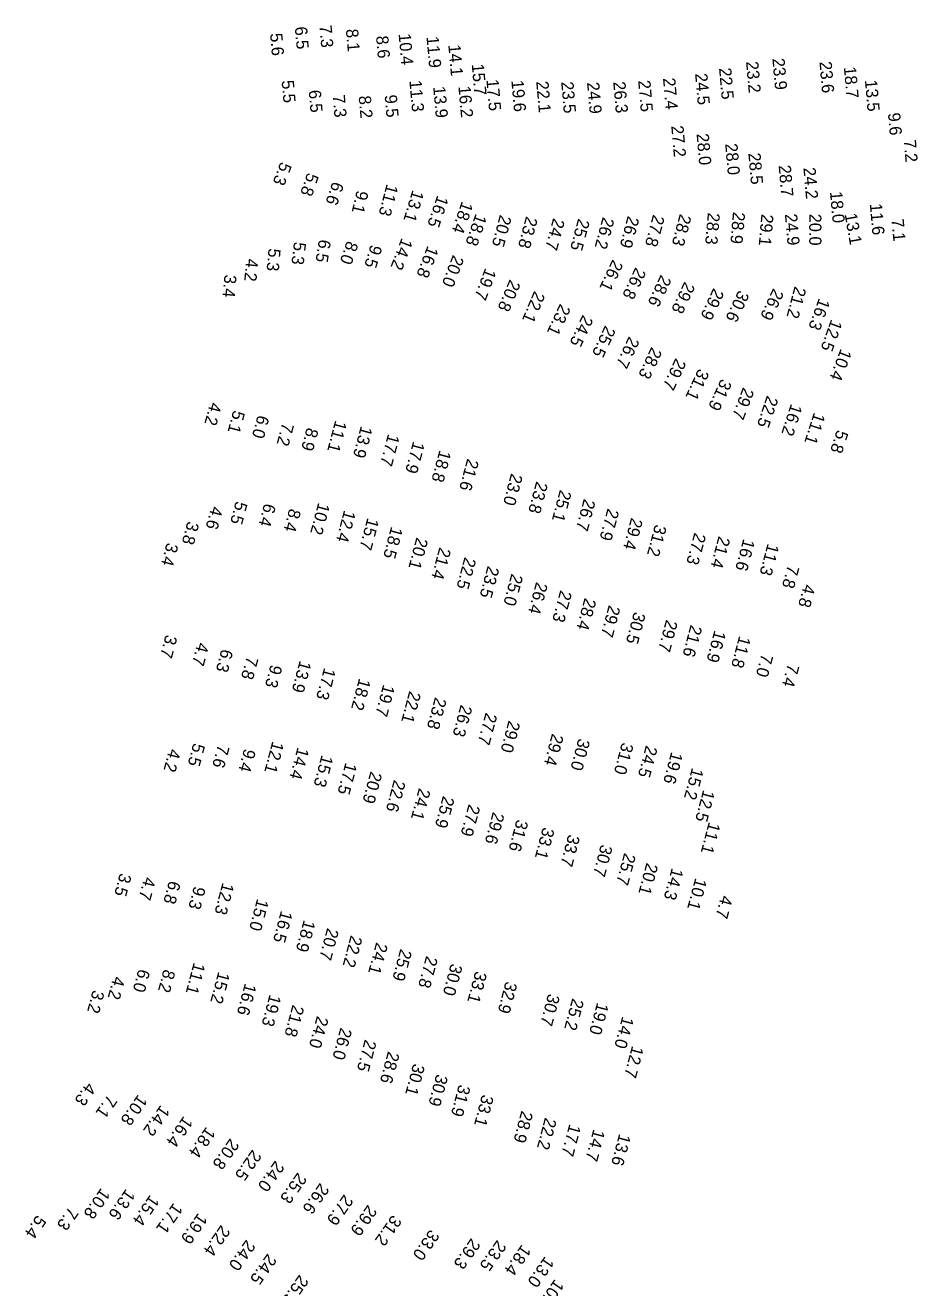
# Model space of a CAD drawing. Extents: x 1023796 to 1112670, y 656573 to 837340.
# Drawn here: x 1037673 to 1038038, y 781821 to 782337 of the extents above; entities that cross this region are included whole.
import ezdxf

# ---------------------------------------------------------------- set-up
doc = ezdxf.new("R2010")
doc.units = 0
doc.layers.add('V-TOPO-SOUN', color=7, linetype='Continuous')

msp = doc.modelspace()

# ---------------------------------------------------------------- texts
at = {"layer": 'V-TOPO-SOUN'}
for s, rotation, p in [('5.6', 275, (1037773.29, 782333.52)), ('6.5', 275, (1037783.41, 782336.2)), ('7.3', 275, (1037793.46, 782336.84)), ('8.1', 275, (1037804.28, 782335.25)), ('8.6', 275, (1037816.6, 782332.47)), ('10.4 ', 275, (1037825.82, 782333.44)), ('11.9 ', 275, (1037837.23, 782332.25)), ('14.1 ', 275, (1037846.14, 782328.9)), ('23.9 ', 275, (1037978.59, 782323.3)), ('15.7 ', 275, (1037855.72, 782321.01)), ('22.5 ', 275, (1037956.79, 782319.38)), ('23.2 ', 275, (1037967.84, 782322.03)), ('23.6 ', 275, (1037997.83, 782321.98)), ('18.7 ', 275, (1038007.81, 782319.85)), ('5.5', 275, (1037778.01, 782314.28)), ('11.3 ', 275, (1037830.23, 782314.3)), ('17.5 ', 275, (1037861.7, 782314.7)), ('19.6 ', 275, (1037871.91, 782314.33)), ('22.1 ', 275, (1037882.06, 782313.95)), ('23.5 ', 275, (1037892.28, 782313.73)), ('24.9 ', 275, (1037902.84, 782313.51)), ('26.3 ', 275, (1037913.54, 782313.77)), ('27.5 ', 275, (1037923.73, 782314.3)), ('27.4 ', 275, (1037933.89, 782315.27)), ('24.5 ', 275, (1037947.01, 782317.15)), ('13.5 ', 275, (1038016.41, 782314.47)), ('6.5', 275, (1037789.06, 782310.31)), ('7.3', 275, (1037798.88, 782308.32)), ('8.2', 275, (1037809.5, 782307.97)), ('9.5', 275, (1037820.12, 782308.34)), ('13.9 ', 275, (1037839.96, 782311.82)), ('16.2 ', 275, (1037850.26, 782311.97)), ('9.6', 275, (1038025.83, 782301.01)), ('27.2 ', 275, (1037937.26, 782295.78)), ('28.0 ', 275, (1037947.61, 782292.52)), ('28.0 ', 275, (1037959.3, 782288.48)), ('7.2', 275, (1038032.26, 782290)), ('28.5 ', 275, (1037968.76, 782284.64)), ('5.3', 249, (1037777.66, 782281.36)), ('28.7 ', 275, (1037981.14, 782279.61)), ('24.2 ', 275, (1037991.26, 782278.67)), ('5.8', 251, (1037788.61, 782276.95)), ('6.6', 251, (1037798.93, 782273.33)), ('11.3 ', 255, (1037821, 782272.26)), ('9.1', 257, (1037808.73, 782269.69)), ('13.1 ', 253, (1037831.57, 782269.84)), ('16.5 ', 251, (1037841.71, 782267.67)), ('18.0 ', 275, (1038002.14, 782268.87)), ('18.4 ', 251, (1037851.74, 782265.21)), ('11.6 ', 275, (1038018.41, 782263.95)), ('18.8 ', 251, (1037857.35, 782260.12)), ('20.5 ', 255, (1037867.28, 782259.69)), ('23.8 ', 255, (1037877.98, 782259.07)), ('24.7 ', 255, (1037889.04, 782258.31)), ('25.5 ', 255, (1037899.26, 782258.13)), ('26.2 ', 255, (1037909.3, 782258.77)), ('26.9 ', 255, (1037919.51, 782259.2)), ('27.8 ', 255, (1037929.87, 782259.76)), ('28.3 ', 255, (1037940.82, 782260.03)), ('28.3 ', 265, (1037952.25, 782260.46)), ('28.9 ', 265, (1037962.53, 782260.76)), ('29.1 ', 265, (1037974.14, 782259.89)), ('24.9 ', 275, (1037983.7, 782259.73)), ('20.0 ', 270, (1037993.65, 782259.91)), ('13.1 ', 280, (1038008.12, 782259.7)), ('7.1', 275, (1038027.28, 782257.65)), ('5.3', 263, (1037783.14, 782248.58)), ('6.5', 261, (1037793.32, 782249.61)), ('8.0', 251, (1037804.78, 782249.05)), ('9.5', 253, (1037814.47, 782247.53)), ('14.2 ', 249, (1037827.13, 782250.26)), ('16.8 ', 249, (1037837.71, 782247.04)), ('4.2', 265, (1037763.55, 782241.69)), ('5.3', 265, (1037772.69, 782245.88)), ('20.0 ', 249, (1037848.08, 782243.31)), ('26.1 ', 245, (1037913.31, 782241.45)), ('19.7 ', 249, (1037861.31, 782237.96)), ('26.8 ', 245, (1037922.68, 782238.24)), ('3.4', 265, (1037754.68, 782235.15)), ('20.8 ', 247, (1037871.29, 782233.26)), ('28.6 ', 245, (1037933.04, 782235.21)), ('29.8 ', 245, (1037942.7, 782232.38)), ('21.2 ', 255, (1037987.73, 782230.46)), ('22.1 ', 247, (1037881.32, 782228.57)), ('29.9 ', 245, (1037954.55, 782229.75)), ('30.6 ', 245, (1037964.85, 782228.93)), ('26.9 ', 245, (1037978.99, 782229.66)), ('16.3 ', 250, (1037997.69, 782225.65)), ('23.1 ', 245, (1037891.86, 782223.35)), ('24.5 ', 245, (1037901.11, 782218.84)), ('12.5 ', 250, (1038002.69, 782216.99)), ('25.5 ', 245, (1037910.26, 782214.48)), ('26.7 ', 245, (1037920.01, 782210.03)), ('28.3 ', 245, (1037929.21, 782205.68)), ('10.4 ', 249, (1038006.58, 782205)), ('29.7 ', 245, (1037939.08, 782201.1)), ('31.1 ', 245, (1037948.46, 782196.85)), ('31.9 ', 245, (1037957.72, 782192.7)), ('29.7 ', 249, (1037966.65, 782189.18)), ('22.5 ', 251, (1037976.45, 782185.8)), ('4.2', 255, (1037748.83, 782183.1)), ('5.1', 255, (1037758.32, 782179.82)), ('16.2 ', 252, (1037986.25, 782182.46)), ('6.0', 255, (1037768.26, 782177.85)), ('7.2', 255, (1037778.35, 782174.75)), ('11.1 ', 255, (1037799.99, 782175.68)), ('11.1 ', 252, (1037995.64, 782178.9)), ('8.9', 255, (1037788.36, 782172.74)), ('13.9 ', 255, (1037810.48, 782173.42)), ('17.7 ', 255, (1037821.57, 782170.12)), ('5.8', 252, (1038005.04, 782171.83)), ('17.9 ', 255, (1037831.82, 782167.1)), ('18.8 ', 255, (1037842.6, 782163.52)), ('21.6 ', 255, (1037853.93, 782160.01)), ('23.0 ', 255, (1037871.86, 782154)), ('23.8 ', 255, (1037882.14, 782150.72)), ('25.1 ', 255, (1037891.81, 782147.28)), ('26.7 ', 255, (1037901.58, 782143.58)), ('4.6', 255, (1037749.35, 782140.65)), ('5.5', 255, (1037759.35, 782142.66)), ('6.4', 255, (1037770.97, 782141.78)), ('8.4', 255, (1037781.21, 782139.64)), ('10.2 ', 255, (1037793.05, 782142.03)), ('12.4 ', 255, (1037803.61, 782138.97)), ('27.9 ', 255, (1037911.26, 782139.63)), ('3.8', 255, (1037739.61, 782134.41)), ('15.7 ', 255, (1037813.13, 782135.81)), ('29.4 ', 255, (1037920.93, 782135.88)), ('31.2 ', 255, (1037930.69, 782133.14)), ('18.5 ', 255, (1037822.86, 782132.27)), ('20.1 ', 255, (1037833.17, 782127.84)), ('27.3 ', 255, (1037946.76, 782129.75)), ('21.4 ', 255, (1037956.67, 782128.35)), ('3.4', 255, (1037731.11, 782125.68)), ('21.4 ', 255, (1037842.54, 782123.78)), ('16.6 ', 255, (1037966.77, 782127.26)), ('11.3 ', 255, (1037976.69, 782125.33)), ('22.5 ', 255, (1037852.82, 782119.76)), ('23.5 ', 255, (1037862.28, 782116.19)), ('25.0 ', 255, (1037871.98, 782112.99)), ('7.8', 255, (1037984.89, 782116.54)), ('26.4 ', 255, (1037882.1, 782109.62)), ('4.8', 255, (1037991.49, 782108.74)), ('27.3 ', 255, (1037891.96, 782106.26)), ('28.4 ', 255, (1037901.89, 782103.08)), ('29.7 ', 255, (1037911.78, 782100.15)), ('30.5 ', 255, (1037922.06, 782097.41)), ('29.7 ', 255, (1037935.2, 782094.18)), ('21.6 ', 255, (1037945.21, 782092.08)), ('3.7', 255, (1037730.67, 782088.07)), ('16.9 ', 255, (1037954.95, 782089.83)), ('11.8 ', 255, (1037965.08, 782087.58)), ('4.7', 255, (1037743.68, 782084.92)), ('6.3', 255, (1037753.51, 782082.25)), ('7.8', 255, (1037763.8, 782079.27)), ('13.9 ', 255, (1037785.47, 782077.5)), ('7.0', 255, (1037974.21, 782080.29)), ('9.3', 255, (1037773.57, 782075.88)), ('17.3 ', 255, (1037795.45, 782074.56)), ('7.4', 255, (1037984.89, 782076.23)), ('18.2 ', 255, (1037809.74, 782070.24)), ('19.7 ', 255, (1037819.59, 782067.75)), ('22.1 ', 255, (1037830.26, 782065.04)), ('23.8 ', 255, (1037840.74, 782062.51)), ('26.3 ', 255, (1037851.25, 782059.43)), ('27.7 ', 255, (1037861.43, 782056.19)), ('29.0 ', 255, (1037870.83, 782052.98)), ('29.4 ', 255, (1037888.58, 782047.65)), ('30.0 ', 255, (1037899.38, 782045.69)), ('4.2', 255, (1037732.12, 782041.47)), ('5.5', 255, (1037742, 782043.8)), ('7.6', 255, (1037752.01, 782043.15)), ('9.4', 255, (1037762.74, 782041.49)), ('12.1 ', 255, (1037774.29, 782044.5)), ('14.4 ', 255, (1037784.57, 782042.03)), ('31.0 ', 255, (1037917.15, 782044.02)), ('24.5 ', 255, (1037926.96, 782042.81)), ('19.6 ', 255, (1037937.32, 782040.2)), ('15.3 ', 255, (1037794.42, 782038.91)), ('17.5 ', 255, (1037804.17, 782035.8)), ('20.9 ', 255, (1037814.39, 782032.19)), ('15.2 ', 255, (1037945.79, 782033.7)), ('22.6 ', 255, (1037823.97, 782028.74)), ('24.1 ', 255, (1037834.18, 782025.38)), ('12.5 ', 255, (1037950.37, 782024.67)), ('25.9 ', 255, (1037843.98, 782022.16)), ('27.9 ', 255, (1037854.48, 782018.75)), ('29.6 ', 255, (1037864.39, 782015.59)), ('31.6 ', 255, (1037874.11, 782012.55)), ('33.1 ', 255, (1037884.85, 782009.39)), ('11.1 ', 255, (1037952.67, 782011.51)), ('33.7 ', 255, (1037895.24, 782006.44)), ('30.7 ', 255, (1037908.56, 782002.33)), ('25.7 ', 255, (1037918.08, 781998.85)), ('20.1 ', 255, (1037927.17, 781994.82)), ('3.5', 255, (1037711.97, 781990.65)), ('4.7', 255, (1037721.89, 781989.1)), ('14.3 ', 255, (1037937.53, 781992.74)), ('10.1 ', 255, (1037947.12, 781988.62)), ('6.8', 255, (1037732.05, 781987.55)), ('9.3', 255, (1037742.27, 781985.32)), ('12.3 ', 255, (1037753.91, 781986.73)), ('15.0 ', 255, (1037768.06, 781980.14)), ('4.7', 255, (1037957.68, 781981.57)), ('16.5 ', 255, (1037777.82, 781975.29)), ('18.9 ', 255, (1037787.13, 781971.49)), ('20.7 ', 255, (1037796.69, 781968.18)), ('22.2 ', 255, (1037806.32, 781965.19)), ('24.1 ', 255, (1037816.72, 781962.32)), ('25.9 ', 255, (1037826.58, 781959.63)), ('11.1 ', 255, (1037742.15, 781954.1)), ('27.8 ', 255, (1037837.15, 781956.78)), ('30.0 ', 255, (1037847.24, 781953.65)), ('4.2', 255, (1037709.31, 781948.48)), ('6.0', 255, (1037719.56, 781951.47)), ('8.2', 255, (1037729.86, 781951.34)), ('15.2 ', 255, (1037752.2, 781950.35)), ('33.1 ', 255, (1037857.25, 781950.57)), ('3.2', 255, (1037700.9, 781942.85)), ('16.6 ', 255, (1037763.06, 781945.6)), ('32.9 ', 255, (1037869.64, 781946.38)), ('19.3 ', 255, (1037773.17, 781941.06)), ('21.8 ', 255, (1037782.53, 781936.8)), ('30.7 ', 255, (1037887.02, 781941.33)), ('25.2 ', 255, (1037896.86, 781939.45)), ('19.0 ', 255, (1037907.01, 781937.71)), ('24.0 ', 255, (1037792.5, 781932.21)), ('14.0 ', 255, (1037917.31, 781932.07)), ('26.0 ', 255, (1037802.1, 781927.47)), ('27.5 ', 255, (1037812.08, 781922.63)), ('28.6 ', 255, (1037821.53, 781917.77)), ('12.7 ', 255, (1037921.3, 781920.05)), ('30.1 ', 255, (1037831.86, 781912.77)), ('30.9 ', 255, (1037841.29, 781908.45)), ('4.3', 235, (1037698.5, 781905.19)), ('31.9 ', 255, (1037850.51, 781904.23)), ('7.1', 235, (1037707.09, 781900.08)), ('10.8 ', 235, (1037719.46, 781900.21)), ('14.2 ', 235, (1037728.64, 781895.87)), ('33.1 ', 255, (1037860, 781900.11)), ('16.4 ', 235, (1037738.08, 781891.37)), ('28.9 ', 255, (1037876.07, 781893.5)), ('22.2 ', 255, (1037885.7, 781890.7)), ('18.4 ', 235, (1037747.31, 781886.99)), ('17.7 ', 255, (1037895.66, 781888.04)), ('14.7 ', 255, (1037905.5, 781885.97)), ('20.8 ', 235, (1037757.01, 781882.23)), ('13.6 ', 255, (1037916.05, 781884.11)), ('22.5 ', 235, (1037766.15, 781877.67)), ('24.0 ', 235, (1037775.46, 781873.16)), ('25.3 ', 235, (1037784.63, 781868.29)), ('26.6 ', 235, (1037793.78, 781864.01)), ('10.8 ', 235, (1037704.29, 781861.96)), ('13.6 ', 235, (1037714.5, 781861.63)), ('15.4 ', 235, (1037724.35, 781859.21)), ('27.9 ', 235, (1037803.63, 781859.37)), ('17.1 ', 235, (1037733.95, 781855.91)), ('29.9 ', 235, (1037813.32, 781855.09)), ('5.4', 235, (1037678.1, 781850.95)), ('7.3', 235, (1037691.26, 781854.27)), ('19.9 ', 235, (1037744, 781851.76)), ('31.2 ', 235, (1037823.37, 781850.99)), ('22.4 ', 235, (1037753.33, 781846.85)), ('33.0 ', 235, (1037838.8, 781845.06)), ('24.0 ', 235, (1037763.63, 781840.84)), ('29.3 ', 235, (1037855.57, 781841.47)), ('23.5 ', 235, (1037866.17, 781840.72)), ('18.4 ', 235, (1037876.28, 781838.88)), ('24.5 ', 235, (1037772.32, 781835.17)), ('13.0 ', 235, (1037885.72, 781834.05)), ('25.5 ', 235, (1037785.34, 781826.55)), ('10.2 ', 235, (1037889.76, 781824.72))]:
    msp.add_text(s, height=5, rotation=rotation, dxfattribs=at).set_placement(p)

doc.saveas('drawing.dxf')
